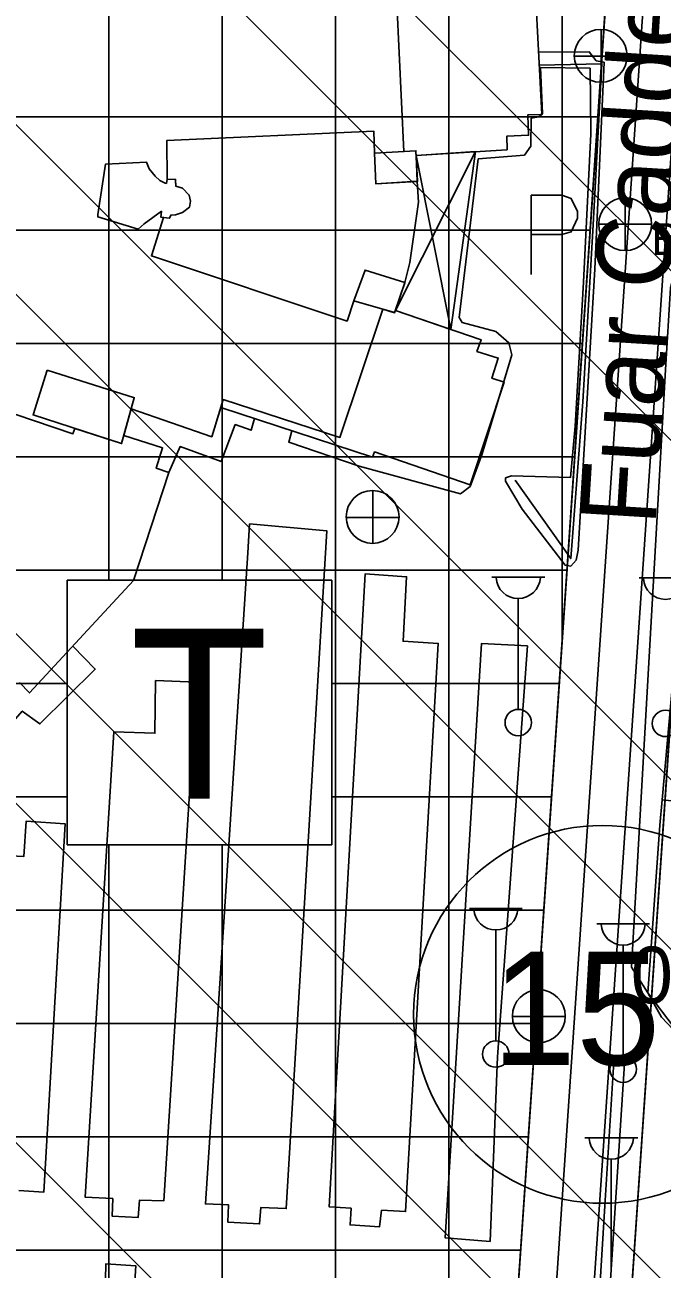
# Model space of a CAD drawing. Extents: x 417995 to 421451, y 4454518 to 4458015.
# Drawn here: x 420659.6 to 420743.9, y 4456253.5 to 4456418.1 of the extents above; entities that cross this region are included whole.
import ezdxf

# ---------------------------------------------------------------- set-up
doc = ezdxf.new("R2010")
doc.units = 0
for name, color, linetype in [('ADAKENARI', 7, 'Continuous'), ('B_Imalat', 7, 'Continuous'), ('B_Sundurma', 7, 'Continuous'), ('B_Teras', 7, 'Continuous'), ('KALDIRIM_FAT', 7, 'Continuous'), ('KD_DAIRE', 7, 'Continuous'), ('KD_YGEN', 7, 'Continuous'), ('PL_SAY_SPOR', 7, 'Continuous'), ('PL_TİCARET', 7, 'Continuous'), ('S_Cad_Sok_Lambasi', 7, 'Continuous'), ('S_Otopark', 7, 'Continuous'), ('S_Rogar_Kapagi', 7, 'Continuous'), ('S_Rogar_Kapagi_Buski', 7, 'Continuous'), ('SEMBOL_FAT', 7, 'Continuous'), ('Sinir_Duvar_tek_tarafa_ait', 7, 'Continuous'), ('Sinir_itirazli_Mulkiyet', 7, 'Continuous'), ('Sinir_Parmaklik_bir_taraf', 7, 'Continuous'), ('Sinir_Tel_bir_taraf', 7, 'Continuous'), ('SN_TR_SIVILASMA', 7, 'Continuous'), ('TRFAT_TİCARET', 7, 'Continuous'), ('Y_Cadde_Yol', 7, 'Continuous'), ('Yol_Kaldirim_kenari_bordurtasi', 7, 'Continuous'), ('Yol_Sose', 7, 'Continuous')]:
    doc.layers.add(name, color=color, linetype=linetype)

msp = doc.modelspace()

# ---------------------------------------------------------------- linework, layer by layer
at = {"layer": 'ADAKENARI'}
for p, q in [((420742.27, 4456506.47), (420713.73, 4456087.47)), ((420748.52, 4456377.44), (420731.55, 4456128.29))]:
    msp.add_line(p, q, dxfattribs=at)
at = {"layer": 'B_Imalat'}
msp.add_lwpolyline([(420658.86, 4456331.1), (420660.2, 4456329.74), (420673.95, 4456344.61), (420678.65, 4456358.92), (420676.97, 4456359.48), (420677.81, 4456362.18), (420672.68, 4456363.81), (420673.67, 4456367.34), (420684.33, 4456363.65), (420685.51, 4456367.53), (420705.61, 4456360.94), (420705.88, 4456361.63), (420705.88, 4456361.64), (420718.52, 4456357.27), (420718.52, 4456357.27), (420723, 4456370.85), (420721.39, 4456371.39), (420722.24, 4456374.04), (420719.42, 4456374.94), (420719.98, 4456376.46), (420708.62, 4456380.37), (420709.87, 4456384.05), (420710.54, 4456386.71), (420710.54, 4456386.71), (420711.68, 4456394.67), (420711.68, 4456394.68), (420711.52, 4456397.42), (420711.37, 4456400.87), (420723.37, 4456401.63), (420723.41, 4456401.63), (420723.36, 4456403.4), (420726.25, 4456403.55), (420726.25, 4456403.55), (420726.13, 4456406.22), (420726.13, 4456406.24), (420727.87, 4456406.28), (420728.01, 4456406.33), (420726.72, 4456430.81)], dxfattribs=at)
at = {"layer": 'B_Sundurma'}
for p, q in [((420719.24, 4456401.37), (420708.62, 4456380.37)), ((420715.94, 4456377.85), (420711.37, 4456400.87))]:
    msp.add_line(p, q, dxfattribs=at)
msp.add_lwpolyline([(420719.24, 4456401.37), (420715.94, 4456377.85), (420708.62, 4456380.37), (420709.87, 4456384.05), (420710.54, 4456386.71), (420711.68, 4456394.67), (420711.52, 4456397.42), (420711.37, 4456400.87)], close=True, dxfattribs=at)
at = {"layer": 'B_Teras'}
msp.add_lwpolyline([(420708.19, 4456434.08), (420709.75, 4456401.4), (420711.33, 4456401.5), (420711.33, 4456401.48), (420711.57, 4456397.46), (420706.02, 4456397.12), (420705.88, 4456401.16), (420705.76, 4456404.09), (420678.37, 4456402.84), (420678.44, 4456397.71), (420679.54, 4456397.69), (420679.55, 4456396.81), (420680.44, 4456396.53), (420681.34, 4456395.63), (420681.51, 4456394.8), (420681.37, 4456394.01), (420680.45, 4456393.32), (420679.52, 4456393.01), (420678.9, 4456392.98), (420678.74, 4456392.55), (420677.92, 4456392.65), (420676.33, 4456387.57), (420702.22, 4456378.95), (420703.14, 4456381.61), (420704.62, 4456385.69), (420709.87, 4456384.05), (420708.51, 4456380.06), (420706.94, 4456380.52), (420701.28, 4456363.54), (420685.83, 4456368.56), (420684.33, 4456363.65), (420673.67, 4456367.34), (420672.38, 4456362.73), (420666.21, 4456364.73), (420665.95, 4456364.03), (420635.46, 4456374.37)], dxfattribs=at)
for points in [[(420705.88, 4456401.16), (420711.33, 4456401.5), (420711.33, 4456401.38), (420711.57, 4456397.46), (420711.52, 4456397.42), (420706.02, 4456397.12)], [(420675.69, 4456399.96), (420675.69, 4456399.96), (420676.03, 4456399.08), (420676.82, 4456398.12), (420677.43, 4456397.56), (420678.14, 4456397.19), (420678.31, 4456397.17), (420678.44, 4456397.71), (420679.54, 4456397.69), (420679.53, 4456397.49), (420679.55, 4456396.81), (420680.44, 4456396.53), (420681.34, 4456395.63), (420681.51, 4456394.8), (420681.37, 4456394.01), (420680.45, 4456393.32), (420679.52, 4456393.01), (420678.9, 4456392.98), (420678.74, 4456392.55), (420677.6, 4456392.68), (420677.6, 4456392.71), (420677.65, 4456393.48), (420675.37, 4456391.84), (420675.36, 4456391.8), (420674.6, 4456391.11), (420669.25, 4456392.74), (420669.26, 4456393.04), (420670.26, 4456399.72)], [(420704.62, 4456385.69), (420704.62, 4456385.69), (420709.87, 4456384.05), (420709.86, 4456384.01), (420708.51, 4456380.06), (420708.5, 4456380.08), (420703.14, 4456381.61)], [(420662.55, 4456372.43), (420674.08, 4456368.8), (420674.07, 4456368.77), (420672.38, 4456362.73), (420672.38, 4456362.73), (420660.68, 4456366.52)]]:
    msp.add_lwpolyline(points, close=True, dxfattribs=at)
at = {"layer": 'KALDIRIM_FAT'}
for p, q in [((420747.16, 4456504.72), (420717.95, 4456075.79)), ((420752.15, 4456504.38), (420722.9, 4456074.87))]:
    msp.add_line(p, q, dxfattribs=at)
at = {"layer": 'KD_DAIRE'}
msp.add_circle((420736.04, 4456287.19), 25, dxfattribs=at)
at = {"layer": 'PL_SAY_SPOR'}
msp.add_lwpolyline([(420858.4, 4456215.86), (420846.76, 4456021.02), (420843.59, 4456018.22), (420716.31, 4456026.52), (420714.2, 4456029.58), (420727.85, 4456073.98), (420731.55, 4456128.29), (420748.52, 4456377.44), (420853.02, 4456372.3), (420866.39, 4456349.6)], close=True, dxfattribs=at)
at = {"layer": 'PL_TİCARET'}
msp.add_lwpolyline([(420605.44, 4456621.88), (420740.82, 4456510.98), (420742.27, 4456506.47), (420713.73, 4456087.47)], dxfattribs=at)
at = {"layer": 'S_Cad_Sok_Lambasi'}
for p, q in [((420721.38, 4456345.06), (420728.38, 4456345.06)), ((420740.87, 4456344.95), (420747.87, 4456344.95)), ((420724.88, 4456327.56), (420724.88, 4456342.23)), ((420718.41, 4456301.19), (420725.41, 4456301.19)), ((420721.91, 4456283.69), (420721.91, 4456298.36)), ((420735.27, 4456299.19), (420742.27, 4456299.19)), ((420738.77, 4456281.69), (420738.77, 4456296.36)), ((420733.69, 4456270.84), (420740.69, 4456270.84)), ((420737.19, 4456253.34), (420737.19, 4456268.02))]:
    msp.add_line(p, q, dxfattribs=at)
for centre in [(420724.88, 4456325.81), (420744.37, 4456325.7), (420721.91, 4456281.94), (420738.77, 4456279.94)]:
    msp.add_circle(centre, 1.75, dxfattribs=at)
for centre in [(420724.88, 4456345.16), (420744.37, 4456345.05), (420721.91, 4456301.29), (420738.77, 4456299.29), (420737.19, 4456270.95)]:
    msp.add_arc(centre, 2.93, 183.298, 356.9072, dxfattribs=at)
at = {"layer": 'S_Otopark'}
for points in [[(420726.58, 4456395.6), (420730.67, 4456395.6)], [(420726.58, 4456385.1), (420726.58, 4456395.6)], [(420730.67, 4456395.6), (420731.9, 4456395.18), (420732.74, 4456393.46), (420732.74, 4456392.55), (420731.9, 4456390.77), (420730.67, 4456390.42)], [(420730.67, 4456390.42), (420726.58, 4456390.42)]]:
    msp.add_lwpolyline(points, dxfattribs=at)
at = {"layer": 'S_Rogar_Kapagi'}
for p, q in [((420735.85, 4456410.52), (420735.85, 4456417.52)), ((420732.28, 4456413.99), (420739.28, 4456413.99)), ((420705.66, 4456349.5), (420705.66, 4456356.5)), ((420702.09, 4456352.96), (420709.09, 4456352.96)), ((420727.66, 4456283.43), (420727.66, 4456290.43)), ((420724.09, 4456286.9), (420731.09, 4456286.9))]:
    msp.add_line(p, q, dxfattribs=at)
for centre in [(420735.8, 4456414.05), (420705.61, 4456353.03), (420727.61, 4456286.96)]:
    msp.add_circle(centre, 3.5, dxfattribs=at)
at = {"layer": 'S_Rogar_Kapagi_Buski'}
for p, q in [((420739.03, 4456395.27), (420739.03, 4456388.27)), ((420735.53, 4456391.77), (420742.53, 4456391.77))]:
    msp.add_line(p, q, dxfattribs=at)
msp.add_circle((420739.03, 4456391.77), 3.5, dxfattribs=at)
at = {"layer": 'SEMBOL_FAT'}
for p, q in [((420665.19, 4456344.64), (420665.19, 4456309.64)), ((420665.19, 4456344.64), (420700.19, 4456344.64)), ((420700.19, 4456344.64), (420700.19, 4456309.64)), ((420665.19, 4456309.64), (420700.19, 4456309.64))]:
    msp.add_line(p, q, dxfattribs=at)
at = {"layer": 'Sinir_Duvar_tek_tarafa_ait'}
msp.add_lwpolyline([(420743.92, 4456315.57), (420746, 4456338.79), (420747.46, 4456364.35), (420747.75, 4456377.91)], dxfattribs=at)
at = {"layer": 'Sinir_itirazli_Mulkiyet'}
msp.add_lwpolyline([(420775.86, 4456299.51), (420773.3, 4456308.85), (420769.04, 4456312.17), (420761.03, 4456313.84), (420743.92, 4456315.57)], dxfattribs=at)
at = {"layer": 'Sinir_Parmaklik_bir_taraf'}
for points in [[(420727.67, 4456412.81), (420735.95, 4456413), (420734.76, 4456390.88), (420733.44, 4456368.24), (420731.82, 4456347.52), (420724.48, 4456357.9)], [(420742.03, 4456290.05), (420745.51, 4456285.46), (420755.4, 4456284.25), (420755.23, 4456280.96), (420755.18, 4456279.71), (420755.18, 4456265.1), (420754.77, 4456259.4), (420754.53, 4456256.79), (420754.42, 4456252.1), (420754.42, 4456250.49), (420754.15, 4456238.45), (420752.7, 4456215.1), (420752.67, 4456214.33), (420750.24, 4456177.38), (420747.71, 4456157.33), (420746.59, 4456145.09)]]:
    msp.add_lwpolyline(points, dxfattribs=at)
at = {"layer": 'Sinir_Tel_bir_taraf'}
msp.add_lwpolyline([(420742.03, 4456290.05), (420742.56, 4456297.35), (420743.62, 4456312.23), (420743.92, 4456315.57)], dxfattribs=at)
at = {"layer": 'SN_TR_SIVILASMA'}
for p, q in [((421275.33, 4455855.34), (420037.81, 4457092.87)), ((421275.1, 4455833.12), (420049.03, 4457059.2)), ((421274.64, 4455788.69), (420075.79, 4456987.53)), ((421274.41, 4455766.47), (420135.66, 4456905.22)), ((421273.94, 4455722.03), (420248.84, 4456747.14)), ((421273.71, 4455699.81), (420266.8, 4456706.72)), ((421273.25, 4455655.37), (420276.01, 4456652.61))]:
    msp.add_line(p, q, dxfattribs=at)
at = {"layer": 'TRFAT_TİCARET'}
for p, q in [((420670.69, 4456344.64), (420670.69, 4456568.43)), ((420685.69, 4456344.64), (420685.69, 4456556.14)), ((420700.69, 4456067.15), (420700.69, 4456543.85)), ((420715.69, 4456116.24), (420715.69, 4456531.57)), ((420730.69, 4456336.46), (420730.69, 4456519.28)), ((420386.58, 4456405.99), (420735.43, 4456405.99)), ((420386.24, 4456390.99), (420734.4, 4456390.99)), ((420389.95, 4456375.99), (420733.38, 4456375.99)), ((420400.91, 4456360.99), (420732.36, 4456360.99)), ((420462.75, 4456345.99), (420731.34, 4456345.99)), ((420630.32, 4456330.99), (420665.19, 4456330.99)), ((420700.19, 4456330.99), (420730.32, 4456330.99)), ((420639.03, 4456315.99), (420665.19, 4456315.99)), ((420700.19, 4456315.99), (420729.3, 4456315.99)), ((420670.69, 4456042.41), (420670.69, 4456309.64)), ((420685.69, 4456052.45), (420685.69, 4456309.64)), ((420639.45, 4456300.99), (420728.27, 4456300.99)), ((420638.54, 4456285.99), (420727.25, 4456285.99)), ((420637.63, 4456270.99), (420726.23, 4456270.99)), ((420636.72, 4456255.99), (420725.21, 4456255.99))]:
    msp.add_line(p, q, dxfattribs=at)
at = {"layer": 'Yol_Kaldirim_kenari_bordurtasi'}
for points in [[(420747.75, 4456377.91), (420747.46, 4456364.35), (420746, 4456338.79), (420743.92, 4456315.57)], [(420743.92, 4456315.57), (420743.62, 4456312.23), (420742.56, 4456297.35), (420742.03, 4456290.05)]]:
    msp.add_lwpolyline(points, dxfattribs=at)
at = {"layer": 'Yol_Sose'}
for points in [[(420725.41, 4456354.07), (420731.07, 4456346.66), (420731.83, 4456346.53), (420732.54, 4456347.32), (420732.82, 4456348.61), (420735.01, 4456385.83), (420736.25, 4456413.2), (420735.21, 4456413.37), (420734.27, 4456414.57), (420727.58, 4456414.53)], [(420694.92, 4456364.44), (420694.52, 4456362.94), (420703.82, 4456359.73), (420717.22, 4456356.1), (420718.5, 4456357.07), (420720.09, 4456361.4), (420724.03, 4456374.47), (420723.65, 4456376.08), (420721.92, 4456377.58), (420717.45, 4456378.78), (420717.06, 4456379.41), (420719.6, 4456400.41), (420725.69, 4456400.89), (420726.56, 4456402.08), (420726.58, 4456405.79), (420727.62, 4456405.97), (420728.02, 4456406.28), (420728.1, 4456406.44), (420727.83, 4456412.49)], [(420734.39, 4456412.41), (420734.49, 4456403.75), (420733.5, 4456384.08), (420732.42, 4456365.04), (420731.79, 4456358.23), (420724.01, 4456358.47), (420723.21, 4456358.18), (420723.21, 4456357.77), (420725.41, 4456354.07)], [(420727.83, 4456412.49), (420734.39, 4456412.41)], [(420739.88, 4456293.42), (420741.59, 4456323.65), (420744.38, 4456372.51), (420744.38, 4456372.51), (420745.01, 4456383.34), (420745.2, 4456384.08), (420745.54, 4456384.33), (420745.86, 4456384.42), (420746.82, 4456384.4), (420750.64, 4456383.92)], [(420689.99, 4456366.06), (420689.55, 4456364.51), (420687.42, 4456365.26), (420685.55, 4456360.38), (420680.12, 4456362.33), (420678.65, 4456358.92)], [(420689.3, 4456352.12), (420699.57, 4456351.17), (420694.18, 4456261.49), (420690.8, 4456261.62), (420690.66, 4456259.45), (420686.44, 4456259.69), (420686.54, 4456261.98), (420683.49, 4456262.11), (420689.1, 4456348.28), (420689.3, 4456352.12)], [(420706.78, 4456261.28), (420709.98, 4456261.08), (420714.3, 4456336.28), (420709.64, 4456336.57), (420710.1, 4456345.1), (420704.63, 4456345.51), (420699.86, 4456261.71), (420702.78, 4456261.53)], [(420655.2, 4456323.53), (420655.66, 4456323.28), (420659.25, 4456327.33), (420661.58, 4456325.64), (420668.9, 4456332.9), (420665.92, 4456335.93)], [(420726.1, 4456335.97), (420720.03, 4456336.29), (420715.2, 4456257.62), (420721.16, 4456257.15)], [(420721.16, 4456257.15), (420722.14, 4456281.55), (420726.1, 4456335.97)], [(420676.87, 4456331.37), (420682.32, 4456331.15), (420677.98, 4456262.52), (420674.78, 4456262.61), (420674.58, 4456260.29), (420671.14, 4456260.49), (420671.22, 4456262.8), (420667.57, 4456262.98), (420671.35, 4456324.57), (420676.8, 4456324.39), (420676.87, 4456331.37)], [(420658.78, 4456263.87), (420662.1, 4456263.67), (420664.92, 4456312.42), (420659.75, 4456312.74), (420659.44, 4456308.08), (420654.2, 4456308.36), (420651.58, 4456264.32), (420654.77, 4456264.12)], [(420739.88, 4456293.42), (420742.03, 4456290.05), (420743.84, 4456286.82), (420745.4, 4456285.19), (420751.19, 4456284.32), (420753.96, 4456282.84), (420754.46, 4456281.25), (420754.36, 4456263.79), (420753.49, 4456240.81), (420752.09, 4456211.91), (420750.59, 4456188.83), (420747.12, 4456156.46), (420743.84, 4456137.51), (420735.92, 4456137.21), (420734.68, 4456133.91)], [(420730.18, 4456139.06), (420729.84, 4456138.92), (420729.25, 4456138.99), (420728.93, 4456139.43), (420731.12, 4456176.65), (420733.56, 4456216.49), (420736.39, 4456262.56), (420737.49, 4456280.22), (420737.55, 4456280.66), (420737.96, 4456280.92), (420738.4, 4456280.93)], [(420738.93, 4456280.68), (420736.86, 4456248.62), (420735.03, 4456222.48), (420733.28, 4456190.81), (420731.58, 4456161.23), (420730.18, 4456139.06), (420730.14, 4456139.05)], [(420738.4, 4456280.93), (420738.93, 4456280.68)], [(420702.78, 4456261.53), (420702.62, 4456259.33), (420706.52, 4456259.06), (420706.78, 4456261.28)], [(420668.38, 4456252.2), (420670.25, 4456252.08), (420670.32, 4456254.18), (420674.27, 4456253.91), (420674.12, 4456251.85), (420674.94, 4456251.82)]]:
    msp.add_lwpolyline(points, dxfattribs=at)

# ---------------------------------------------------------------- texts
at = {"layer": 'KD_YGEN'}
for s, height, p in [('15', 15, (420721.38, 4456280.49)), ('00', 7.5, (420739.78, 4456288.65))]:
    msp.add_text(s, height=height, dxfattribs=at).set_placement(p)
at = {"layer": 'S_Rogar_Kapagi_Buski'}
msp.add_text('B', height=4.2, dxfattribs=at).set_placement((420742.53, 4456387.7))
at = {"layer": 'SEMBOL_FAT'}
msp.add_text('T', height=22.5, dxfattribs=at).set_placement((420673.48, 4456315.72))
at = {"layer": 'Y_Cadde_Yol'}
msp.add_text('Fuar Caddesi', height=10, rotation=86.4497, dxfattribs=at).set_placement((420743.03, 4456351.81))

doc.saveas('drawing.dxf')
